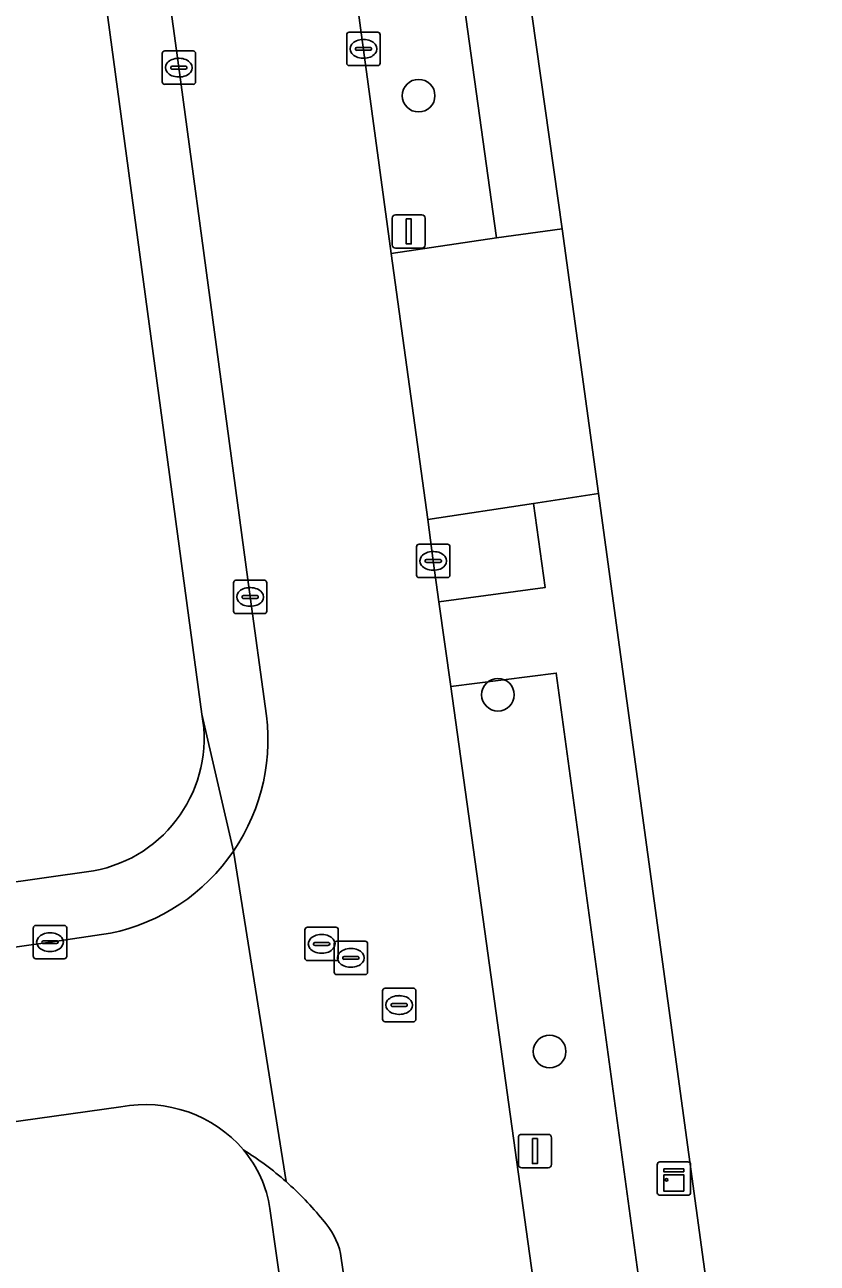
# Model space of a CAD drawing. Extents: x 162722 to 165104, y 384719 to 386284.
# Drawn here: x 164093.82 to 164117.57, y 385082.44 to 385119.55 of the extents above; entities that cross this region are included whole.
import ezdxf

# ---------------------------------------------------------------- set-up
doc = ezdxf.new("R2010")
doc.units = 0
for name, color, linetype in [('IMGEO_Boom', 7, 'Continuous'), ('IMGEO_Erf', 7, 'Continuous'), ('IMGEO_Groenvoorziening', 7, 'Continuous'), ('IMGEO_Kast', 7, 'Continuous'), ('IMGEO_Kolk', 7, 'Continuous'), ('IMGEO_Lichtmast', 7, 'Continuous'), ('IMGEO_Parkeervlak_open', 7, 'Continuous'), ('IMGEO_Rijbaan_lokaal_open', 7, 'Continuous'), ('IMGEO_Rioolput', 7, 'Continuous'), ('IMGEO_Voetpad_open', 7, 'Continuous')]:
    doc.layers.add(name, color=color, linetype=linetype)

msp = doc.modelspace()

# ---------------------------------------------------------------- linework, layer by layer
at = {"layer": 'IMGEO_Boom'}
for centre in [(164105.622, 385117.421), (164108, 385099.47), (164109.549, 385088.779)]:
    msp.add_circle(centre, 0.489, dxfattribs=at)
at = {"layer": 'IMGEO_Erf'}
for points in [[(164163.257, 385048.667), (164153.955, 385115.885), (164147.888, 385159.149), (164138.564, 385158), (164106.097, 385141.08), (164107.204, 385132.889), (164107.861, 385128.069), (164109.929, 385113.435), (164111.013, 385105.498), (164114.568, 385079.483), (164115.377, 385073.493), (164118.85, 385048.373)], [(164099.126, 385098.886), (164094.166, 385135.611)], [(164051.336, 385085.574), (164055.03, 385087.061), (164058.338, 385088.212), (164063.411, 385089.513), (164066.306, 385090.038), (164077.762, 385091.648), (164077.884, 385091.664), (164084.18, 385092.532), (164095.874, 385094.193)], [(164096.697, 385087.125), (164067.493, 385083.035), (164064.259, 385082.346), (164061.303, 385081.589)], [(164104.891, 385057.208), (164104.135, 385062.651), (164102.823, 385072.185), (164102.21, 385076.684), (164101.164, 385084.076)]]:
    msp.add_lwpolyline(points, dxfattribs=at)
for centre, radius, start, end in [((164095.147, 385098.17), 4.043, 280.3548, 10.2054), ((164097.411, 385083.283), 3.908, 40.6773, 100.529), ((164097.636, 385083.544), 3.568, 8.5825, 39.8567)]:
    msp.add_arc(centre, radius, start, end, dxfattribs=at)
at = {"layer": 'IMGEO_Groenvoorziening'}
for points in [[(164107.954, 385113.16), (164105.927, 385127.762), (164102.809, 385127.339), (164104.802, 385112.693)], [(164106.23, 385102.25), (164109.418, 385102.686), (164109.069, 385105.197), (164105.897, 385104.717), (164106.061, 385103.48)], [(164112.597, 385079.241), (164109.746, 385100.117), (164106.583, 385099.714), (164109.099, 385081.644), (164109.468, 385078.814)]]:
    msp.add_lwpolyline(points, close=True, dxfattribs=at)
at = {"layer": 'IMGEO_Kast'}
for p, q in [((164112.775, 385084.546), (164112.775, 385085.387)), ((164112.775, 385085.387), (164112.775, 385084.546)), ((164112.85, 385085.471), (164113.691, 385085.471)), ((164113.691, 385085.471), (164112.85, 385085.471)), ((164113.775, 385085.396), (164113.775, 385084.555)), ((164113.775, 385084.555), (164113.775, 385085.396)), ((164113.7, 385084.471), (164112.859, 385084.471)), ((164112.859, 385084.471), (164113.7, 385084.471))]:
    msp.add_line(p, q, dxfattribs=at)
for points in [[(164112.97, 385085.261), (164113.57, 385085.261), (164113.57, 385085.176), (164112.97, 385085.176), (164112.97, 385085.261)], [(164112.97, 385085.086), (164113.57, 385085.086), (164113.57, 385084.597), (164112.97, 385084.597), (164112.97, 385085.086)]]:
    msp.add_lwpolyline(points, dxfattribs=at)
msp.add_circle((164113.054, 385084.935), 0.0377, dxfattribs=at)
for centre, start, end in [((164112.853, 385085.393), 92.4484, 184.2845), ((164112.853, 385085.393), 92.4484, 184.2845), ((164113.697, 385085.393), 2.4484, 94.2845), ((164113.697, 385085.393), 2.4484, 94.2845), ((164112.853, 385084.549), 182.4484, 274.2845), ((164112.853, 385084.549), 182.4484, 274.2845), ((164113.697, 385084.549), 272.4484, 4.2845), ((164113.697, 385084.549), 272.4484, 4.2845)]:
    msp.add_arc(centre, 0.0779, start, end, dxfattribs=at)
at = {"layer": 'IMGEO_Kolk'}
for p, q in [((164103.467, 385118.397), (164103.467, 385119.249)), ((164103.542, 385119.323), (164104.394, 385119.323)), ((164103.955, 385119.103), (164103.98, 385119.103)), ((164104.468, 385119.249), (164104.468, 385118.397)), ((164097.935, 385117.835), (164097.935, 385118.687)), ((164098.01, 385118.761), (164098.862, 385118.761)), ((164098.936, 385118.687), (164098.936, 385117.835)), ((164103.726, 385118.817), (164103.726, 385118.829)), ((164104.164, 385118.78), (164103.766, 385118.78)), ((164103.769, 385118.866), (164104.167, 385118.866)), ((164104.21, 385118.829), (164104.21, 385118.817)), ((164098.237, 385118.304), (164098.635, 385118.304)), ((164098.423, 385118.541), (164098.448, 385118.541)), ((164104.394, 385118.323), (164103.542, 385118.323)), ((164103.978, 385118.543), (164103.953, 385118.543)), ((164098.194, 385118.255), (164098.194, 385118.267)), ((164098.632, 385118.218), (164098.234, 385118.218)), ((164098.446, 385117.981), (164098.421, 385117.981)), ((164098.678, 385118.267), (164098.678, 385118.255)), ((164098.862, 385117.761), (164098.01, 385117.761)), ((164105.56, 385103.054), (164105.56, 385103.906)), ((164105.635, 385103.98), (164106.487, 385103.98)), ((164106.561, 385103.906), (164106.561, 385103.054)), ((164105.819, 385103.474), (164105.819, 385103.486)), ((164105.862, 385103.523), (164106.26, 385103.523)), ((164106.048, 385103.76), (164106.073, 385103.76)), ((164106.303, 385103.486), (164106.303, 385103.474)), ((164106.257, 385103.437), (164105.859, 385103.437)), ((164106.071, 385103.2), (164106.046, 385103.2)), ((164100.071, 385101.974), (164100.071, 385102.826)), ((164100.146, 385102.9), (164100.998, 385102.9)), ((164101.072, 385102.826), (164101.072, 385101.974)), ((164106.487, 385102.98), (164105.635, 385102.98)), ((164100.33, 385102.394), (164100.33, 385102.406)), ((164100.768, 385102.357), (164100.37, 385102.357)), ((164100.373, 385102.443), (164100.771, 385102.443)), ((164100.559, 385102.68), (164100.584, 385102.68)), ((164100.814, 385102.406), (164100.814, 385102.394)), ((164100.582, 385102.12), (164100.557, 385102.12)), ((164100.998, 385101.9), (164100.146, 385101.9)), ((164094.072, 385091.631), (164094.072, 385092.483)), ((164094.147, 385092.557), (164094.999, 385092.557)), ((164094.56, 385092.337), (164094.585, 385092.337)), ((164095.073, 385092.483), (164095.073, 385091.631)), ((164094.331, 385092.051), (164094.331, 385092.063)), ((164094.769, 385092.014), (164094.371, 385092.014)), ((164094.374, 385092.1), (164094.772, 385092.1)), ((164094.815, 385092.063), (164094.815, 385092.051)), ((164094.583, 385091.777), (164094.558, 385091.777)), ((164094.999, 385091.557), (164094.147, 385091.557))]:
    msp.add_line(p, q, dxfattribs=at)
for points in [[(164103.467, 385118.397), (164103.467, 385119.249)], [(164103.542, 385119.323), (164104.394, 385119.323)], [(164104.468, 385119.249), (164104.468, 385118.397)], [(164097.935, 385117.835), (164097.935, 385118.687)], [(164098.01, 385118.761), (164098.862, 385118.761)], [(164098.936, 385118.687), (164098.936, 385117.835)], [(164104.394, 385118.323), (164103.542, 385118.323)], [(164098.862, 385117.761), (164098.01, 385117.761)], [(164105.56, 385103.054), (164105.56, 385103.906)], [(164105.635, 385103.98), (164106.487, 385103.98)], [(164106.561, 385103.906), (164106.561, 385103.054)], [(164100.071, 385101.974), (164100.071, 385102.826)], [(164100.146, 385102.9), (164100.998, 385102.9)], [(164101.072, 385102.826), (164101.072, 385101.974)], [(164106.487, 385102.98), (164105.635, 385102.98)], [(164100.998, 385101.9), (164100.146, 385101.9)], [(164094.072, 385091.631), (164094.072, 385092.483)], [(164094.147, 385092.557), (164094.999, 385092.557)], [(164095.073, 385092.483), (164095.073, 385091.631)], [(164094.999, 385091.557), (164094.147, 385091.557)]]:
    msp.add_lwpolyline(points, dxfattribs=at)
for centre, radius, start, end in [((164103.544, 385119.247), 0.0765, 91.552, 178.448), ((164103.544, 385119.247), 0.0765, 91.552, 178.448), ((164104.392, 385119.247), 0.0765, 1.552, 88.448), ((164104.392, 385119.247), 0.0765, 1.552, 88.448), ((164098.012, 385118.685), 0.0765, 91.552, 178.448), ((164098.012, 385118.685), 0.0765, 91.552, 178.448), ((164098.86, 385118.685), 0.0765, 1.552, 88.448), ((164098.86, 385118.685), 0.0765, 1.552, 88.448), ((164103.766, 385118.826), 0.0403, 85.8775, 175.7526), ((164103.763, 385118.816), 0.0366, 178.938, 274.7102), ((164104.167, 385118.823), 0.043, 264.8664, 352.4533), ((164104.171, 385118.828), 0.0386, 1.7309, 96.639), ((164098.234, 385118.264), 0.0403, 85.8775, 175.7526), ((164098.639, 385118.266), 0.0386, 1.7309, 96.639), ((164103.544, 385118.399), 0.0765, 181.552, 268.448), ((164103.544, 385118.399), 0.0765, 181.552, 268.448), ((164104.392, 385118.399), 0.0765, 271.552, 358.448), ((164104.392, 385118.399), 0.0765, 271.552, 358.448), ((164098.231, 385118.254), 0.0366, 178.938, 274.7102), ((164098.635, 385118.261), 0.043, 264.8664, 352.4533), ((164098.012, 385117.837), 0.0765, 181.552, 268.448), ((164098.012, 385117.837), 0.0765, 181.552, 268.448), ((164098.86, 385117.837), 0.0765, 271.552, 358.448), ((164098.86, 385117.837), 0.0765, 271.552, 358.448), ((164105.637, 385103.904), 0.0765, 91.552, 178.448), ((164105.637, 385103.904), 0.0765, 91.552, 178.448), ((164106.485, 385103.904), 0.0765, 1.552, 88.448), ((164106.485, 385103.904), 0.0765, 1.552, 88.448), ((164105.859, 385103.483), 0.0403, 85.8775, 175.7526), ((164105.856, 385103.473), 0.0366, 178.938, 274.7102), ((164106.26, 385103.48), 0.043, 264.8664, 352.4533), ((164106.264, 385103.485), 0.0386, 1.7309, 96.639), ((164100.148, 385102.824), 0.0765, 91.552, 178.448), ((164100.148, 385102.824), 0.0765, 91.552, 178.448), ((164100.996, 385102.824), 0.0765, 1.552, 88.448), ((164100.996, 385102.824), 0.0765, 1.552, 88.448), ((164105.637, 385103.056), 0.0765, 181.552, 268.448), ((164105.637, 385103.056), 0.0765, 181.552, 268.448), ((164106.485, 385103.056), 0.0765, 271.552, 358.448), ((164106.485, 385103.056), 0.0765, 271.552, 358.448), ((164100.37, 385102.403), 0.0403, 85.8775, 175.7526), ((164100.367, 385102.393), 0.0366, 178.938, 274.7102), ((164100.771, 385102.4), 0.043, 264.8664, 352.4533), ((164100.775, 385102.405), 0.0386, 1.7309, 96.639), ((164100.148, 385101.976), 0.0765, 181.552, 268.448), ((164100.148, 385101.976), 0.0765, 181.552, 268.448), ((164100.996, 385101.976), 0.0765, 271.552, 358.448), ((164100.996, 385101.976), 0.0765, 271.552, 358.448), ((164094.149, 385092.481), 0.0765, 91.552, 178.448), ((164094.149, 385092.481), 0.0765, 91.552, 178.448), ((164094.997, 385092.481), 0.0765, 1.552, 88.448), ((164094.997, 385092.481), 0.0765, 1.552, 88.448), ((164094.371, 385092.06), 0.0403, 85.8775, 175.7526), ((164094.368, 385092.05), 0.0366, 178.938, 274.7102), ((164094.772, 385092.057), 0.043, 264.8664, 352.4533), ((164094.776, 385092.062), 0.0386, 1.7309, 96.639), ((164094.149, 385091.633), 0.0765, 181.552, 268.448), ((164094.149, 385091.633), 0.0765, 181.552, 268.448), ((164094.997, 385091.633), 0.0765, 271.552, 358.448), ((164094.997, 385091.633), 0.0765, 271.552, 358.448)]:
    msp.add_arc(centre, radius, start, end, dxfattribs=at)
for centre, major_axis, ratio, start_param, end_param in [((164103.954, 385118.823), (-0.387, 0.002), 0.722429, 4.712389, 7.853982), ((164103.979, 385118.823), (-0.39, 0.002), 0.717154, 1.570796, 4.712389), ((164098.422, 385118.261), (-0.387, 0.002), 0.722429, 4.712389, 7.853982), ((164098.447, 385118.261), (-0.39, 0.002), 0.717154, 1.570796, 4.712389), ((164106.047, 385103.48), (-0.387, 0.002), 0.722429, 4.712389, 7.853982), ((164106.072, 385103.48), (-0.39, 0.002), 0.717154, 1.570796, 4.712389), ((164100.558, 385102.4), (-0.387, 0.002), 0.722429, 4.712389, 7.853982), ((164100.583, 385102.4), (-0.39, 0.002), 0.717154, 1.570796, 4.712389), ((164094.559, 385092.057), (-0.387, 0.002), 0.722429, 4.712389, 7.853982), ((164094.584, 385092.057), (-0.39, 0.002), 0.717154, 1.570796, 4.712389)]:
    msp.add_ellipse(centre, major_axis=major_axis, ratio=ratio, start_param=start_param, end_param=end_param, dxfattribs=at)
at = {"layer": 'IMGEO_Lichtmast'}
for p, q in [((164104.93, 385113.852), (164105.72, 385113.852)), ((164105.72, 385113.852), (164104.93, 385113.852)), ((164104.83, 385112.952), (164104.83, 385113.752)), ((164104.83, 385113.752), (164104.83, 385112.952)), ((164105.82, 385113.752), (164105.82, 385112.952)), ((164105.82, 385112.952), (164105.82, 385113.752)), ((164105.72, 385112.852), (164104.93, 385112.852)), ((164104.93, 385112.852), (164105.72, 385112.852)), ((164108.611, 385085.397), (164108.611, 385086.197)), ((164108.611, 385086.197), (164108.611, 385085.397)), ((164108.711, 385086.297), (164109.501, 385086.297)), ((164109.501, 385086.297), (164108.711, 385086.297)), ((164109.601, 385086.197), (164109.601, 385085.397)), ((164109.601, 385085.397), (164109.601, 385086.197)), ((164109.501, 385085.297), (164108.711, 385085.297)), ((164108.711, 385085.297), (164109.501, 385085.297))]:
    msp.add_line(p, q, dxfattribs=at)
for points in [[(164105.25, 385113.727), (164105.4, 385113.727), (164105.4, 385112.977), (164105.25, 385112.977), (164105.25, 385113.727)], [(164109.031, 385086.172), (164109.181, 385086.172), (164109.181, 385085.422), (164109.031, 385085.422), (164109.031, 385086.172)]]:
    msp.add_lwpolyline(points, dxfattribs=at)
for centre, start, end in [((164104.93, 385113.752), 90, 180), ((164104.93, 385113.752), 90, 180), ((164105.72, 385113.752), 0, 90), ((164105.72, 385113.752), 360, 90), ((164104.93, 385112.952), 180, 270), ((164104.93, 385112.952), 180, 270), ((164105.72, 385112.952), 270, 0), ((164105.72, 385112.952), 270, 0), ((164108.711, 385086.197), 90, 180), ((164108.711, 385086.197), 90, 180), ((164109.501, 385086.197), 0, 90), ((164109.501, 385086.197), 360, 90), ((164108.711, 385085.397), 180, 270), ((164108.711, 385085.397), 180, 270), ((164109.501, 385085.397), 270, 0), ((164109.501, 385085.397), 270, 0)]:
    msp.add_arc(centre, 0.1, start, end, dxfattribs=at)
at = {"layer": 'IMGEO_Parkeervlak_open'}
for points in [[(164101.023, 385099.124), (164100.572, 385102.4), (164098.436, 385118.261), (164095.99, 385136.122)], [(164094.166, 385135.611), (164099.126, 385098.886), (164100.074, 385094.787)], [(164100.074, 385094.787), (164099.126, 385098.886)], [(164095.874, 385094.193), (164084.18, 385092.532), (164084.432, 385090.628), (164094.573, 385092.057), (164096.382, 385092.322)]]:
    msp.add_lwpolyline(points, dxfattribs=at)
for centre, radius, start, end in [((164095.169, 385098.133), 5.938, 325.7038, 9.6109), ((164095.147, 385098.17), 4.043, 280.3548, 10.2054), ((164095.173, 385098.13), 5.933, 281.7588, 325.7001)]:
    msp.add_arc(centre, radius, start, end, dxfattribs=at)
at = {"layer": 'IMGEO_Rijbaan_lokaal_open'}
for points in [[(164106.583, 385099.714), (164106.23, 385102.25), (164106.061, 385103.48), (164105.897, 385104.717), (164104.802, 385112.693), (164102.809, 385127.339), (164102.163, 385132.157), (164101.543, 385136.831), (164101.27, 385138.214), (164100.251, 385141.29), (164099.69, 385142.353), (164094.685, 385140.085), (164095.023, 385139.433), (164095.399, 385138.543), (164095.694, 385137.623), (164095.906, 385136.68), (164095.99, 385136.122), (164098.436, 385118.261), (164100.572, 385102.4), (164101.023, 385099.124)], [(164103.283, 385082.726), (164103.594, 385080.595), (164104.101, 385076.908), (164104.718, 385072.421), (164106.033, 385062.888), (164106.788, 385057.445), (164108.425, 385045.686), (164108.436, 385045.432), (164113.799, 385040.714), (164113.99, 385041.657), (164114.097, 385042.613), (164114.117, 385043.575), (164114.074, 385044.319), (164113.896, 385046.54), (164111.956, 385060.695), (164110.323, 385072.813), (164109.468, 385078.814), (164109.099, 385081.644), (164106.583, 385099.714)], [(164101.648, 385084.88), (164100.074, 385094.787)], [(164100.074, 385094.787), (164101.648, 385084.88)], [(164096.382, 385092.322), (164094.573, 385092.057), (164084.432, 385090.628), (164080.306, 385090.051), (164077.995, 385089.744), (164067.461, 385088.296), (164066.112, 385088.064), (164063.776, 385087.603), (164061.412, 385087.074), (164058.9, 385086.384)], [(164061.303, 385081.589), (164064.259, 385082.346), (164067.493, 385083.035), (164096.697, 385087.125)]]:
    msp.add_lwpolyline(points, dxfattribs=at)
for centre, radius, start, end in [((164095.169, 385098.133), 5.938, 325.7038, 9.6109), ((164095.173, 385098.13), 5.933, 281.7588, 325.7001), ((164097.411, 385083.283), 3.908, 40.6773, 100.529), ((164095.217, 385077.591), 9.72, 48.5805, 57.9538), ((164095.292, 385077.685), 9.601, 39.0574, 48.5439), ((164101.099, 385082.211), 2.244, 13.2636, 42.7397)]:
    msp.add_arc(centre, radius, start, end, dxfattribs=at)
at = {"layer": 'IMGEO_Rioolput'}
for p, q in [((164102.213, 385091.578), (164102.213, 385092.43)), ((164102.288, 385092.504), (164103.14, 385092.504)), ((164103.214, 385092.43), (164103.214, 385091.578)), ((164102.472, 385091.998), (164102.472, 385092.01)), ((164102.91, 385091.961), (164102.512, 385091.961)), ((164102.515, 385092.047), (164102.913, 385092.047)), ((164102.701, 385092.284), (164102.726, 385092.284)), ((164102.956, 385092.01), (164102.956, 385091.998)), ((164103.09, 385091.159), (164103.09, 385092.011)), ((164103.165, 385092.085), (164104.017, 385092.085)), ((164104.091, 385092.011), (164104.091, 385091.159)), ((164102.724, 385091.724), (164102.699, 385091.724)), ((164103.349, 385091.579), (164103.349, 385091.591)), ((164103.392, 385091.628), (164103.79, 385091.628)), ((164103.578, 385091.865), (164103.603, 385091.865)), ((164103.833, 385091.591), (164103.833, 385091.579)), ((164103.14, 385091.504), (164102.288, 385091.504)), ((164103.787, 385091.542), (164103.389, 385091.542)), ((164103.601, 385091.305), (164103.576, 385091.305)), ((164104.017, 385091.085), (164103.165, 385091.085)), ((164104.539, 385089.747), (164104.539, 385090.599)), ((164104.614, 385090.673), (164105.466, 385090.673)), ((164105.54, 385090.599), (164105.54, 385089.747)), ((164104.798, 385090.167), (164104.798, 385090.179)), ((164105.236, 385090.13), (164104.838, 385090.13)), ((164104.841, 385090.216), (164105.239, 385090.216)), ((164105.027, 385090.453), (164105.052, 385090.453)), ((164105.282, 385090.179), (164105.282, 385090.167)), ((164105.05, 385089.893), (164105.025, 385089.893)), ((164105.466, 385089.673), (164104.614, 385089.673))]:
    msp.add_line(p, q, dxfattribs=at)
for points in [[(164102.213, 385091.578), (164102.213, 385092.43)], [(164102.288, 385092.504), (164103.14, 385092.504)], [(164103.214, 385092.43), (164103.214, 385091.578)], [(164103.09, 385091.159), (164103.09, 385092.011)], [(164103.165, 385092.085), (164104.017, 385092.085)], [(164104.091, 385092.011), (164104.091, 385091.159)], [(164103.14, 385091.504), (164102.288, 385091.504)], [(164104.017, 385091.085), (164103.165, 385091.085)], [(164104.539, 385089.747), (164104.539, 385090.599)], [(164104.614, 385090.673), (164105.466, 385090.673)], [(164105.54, 385090.599), (164105.54, 385089.747)], [(164105.466, 385089.673), (164104.614, 385089.673)]]:
    msp.add_lwpolyline(points, dxfattribs=at)
for centre, radius, start, end in [((164102.29, 385092.428), 0.0765, 91.552, 178.448), ((164102.29, 385092.428), 0.0765, 91.552, 178.448), ((164103.138, 385092.428), 0.0765, 1.552, 88.448), ((164103.138, 385092.428), 0.0765, 1.552, 88.448), ((164102.512, 385092.007), 0.0403, 85.8775, 175.7526), ((164102.509, 385091.997), 0.0366, 178.938, 274.7102), ((164102.913, 385092.004), 0.043, 264.8664, 352.4533), ((164102.917, 385092.009), 0.0386, 1.7309, 96.639), ((164103.167, 385092.009), 0.0765, 91.552, 178.448), ((164103.167, 385092.009), 0.0765, 91.552, 178.448), ((164104.015, 385092.009), 0.0765, 1.552, 88.448), ((164104.015, 385092.009), 0.0765, 1.552, 88.448), ((164102.29, 385091.58), 0.0765, 181.552, 268.448), ((164102.29, 385091.58), 0.0765, 181.552, 268.448), ((164103.138, 385091.58), 0.0765, 271.552, 358.448), ((164103.138, 385091.58), 0.0765, 271.552, 358.448), ((164103.389, 385091.588), 0.0403, 85.8775, 175.7526), ((164103.386, 385091.578), 0.0366, 178.938, 274.7102), ((164103.79, 385091.585), 0.043, 264.8664, 352.4533), ((164103.794, 385091.59), 0.0386, 1.7309, 96.639), ((164103.167, 385091.161), 0.0765, 181.552, 268.448), ((164103.167, 385091.161), 0.0765, 181.552, 268.448), ((164104.015, 385091.161), 0.0765, 271.552, 358.448), ((164104.015, 385091.161), 0.0765, 271.552, 358.448), ((164104.616, 385090.597), 0.0765, 91.552, 178.448), ((164104.616, 385090.597), 0.0765, 91.552, 178.448), ((164105.464, 385090.597), 0.0765, 1.552, 88.448), ((164105.464, 385090.597), 0.0765, 1.552, 88.448), ((164104.838, 385090.176), 0.0403, 85.8775, 175.7526), ((164104.835, 385090.166), 0.0366, 178.938, 274.7102), ((164105.239, 385090.173), 0.043, 264.8664, 352.4533), ((164105.243, 385090.178), 0.0386, 1.7309, 96.639), ((164104.616, 385089.749), 0.0765, 181.552, 268.448), ((164104.616, 385089.749), 0.0765, 181.552, 268.448), ((164105.464, 385089.749), 0.0765, 271.552, 358.448), ((164105.464, 385089.749), 0.0765, 271.552, 358.448)]:
    msp.add_arc(centre, radius, start, end, dxfattribs=at)
for centre, major_axis, ratio, start_param, end_param in [((164102.7, 385092.004), (-0.387, 0.002), 0.722429, 4.712389, 7.853982), ((164102.725, 385092.004), (-0.39, 0.002), 0.717154, 1.570796, 4.712389), ((164103.577, 385091.585), (-0.387, 0.002), 0.722429, 4.712389, 7.853982), ((164103.602, 385091.585), (-0.39, 0.002), 0.717154, 1.570796, 4.712389), ((164105.026, 385090.173), (-0.387, 0.002), 0.722429, 4.712389, 7.853982), ((164105.051, 385090.173), (-0.39, 0.002), 0.717154, 1.570796, 4.712389)]:
    msp.add_ellipse(centre, major_axis=major_axis, ratio=ratio, start_param=start_param, end_param=end_param, dxfattribs=at)
at = {"layer": 'IMGEO_Voetpad_open'}
for points in [[(164107.954, 385113.16), (164109.929, 385113.435), (164107.861, 385128.069), (164105.927, 385127.762)], [(164109.069, 385105.197), (164111.013, 385105.498), (164109.929, 385113.435), (164107.954, 385113.16), (164104.802, 385112.693), (164105.897, 385104.717)], [(164112.597, 385079.241), (164114.568, 385079.483), (164111.013, 385105.498), (164109.069, 385105.197), (164109.418, 385102.686), (164106.23, 385102.25), (164106.583, 385099.714), (164109.746, 385100.117)]]:
    msp.add_lwpolyline(points, close=True, dxfattribs=at)
msp.add_lwpolyline([(164101.164, 385084.076), (164102.21, 385076.684), (164104.101, 385076.908), (164103.594, 385080.595), (164103.283, 385082.726)], dxfattribs=at)
for centre, radius, start, end in [((164095.217, 385077.591), 9.72, 48.5805, 57.9538), ((164097.636, 385083.544), 3.568, 8.5825, 39.8567), ((164095.292, 385077.685), 9.601, 39.0574, 48.5439), ((164101.099, 385082.211), 2.244, 13.2636, 42.7397)]:
    msp.add_arc(centre, radius, start, end, dxfattribs=at)

doc.saveas('drawing.dxf')
